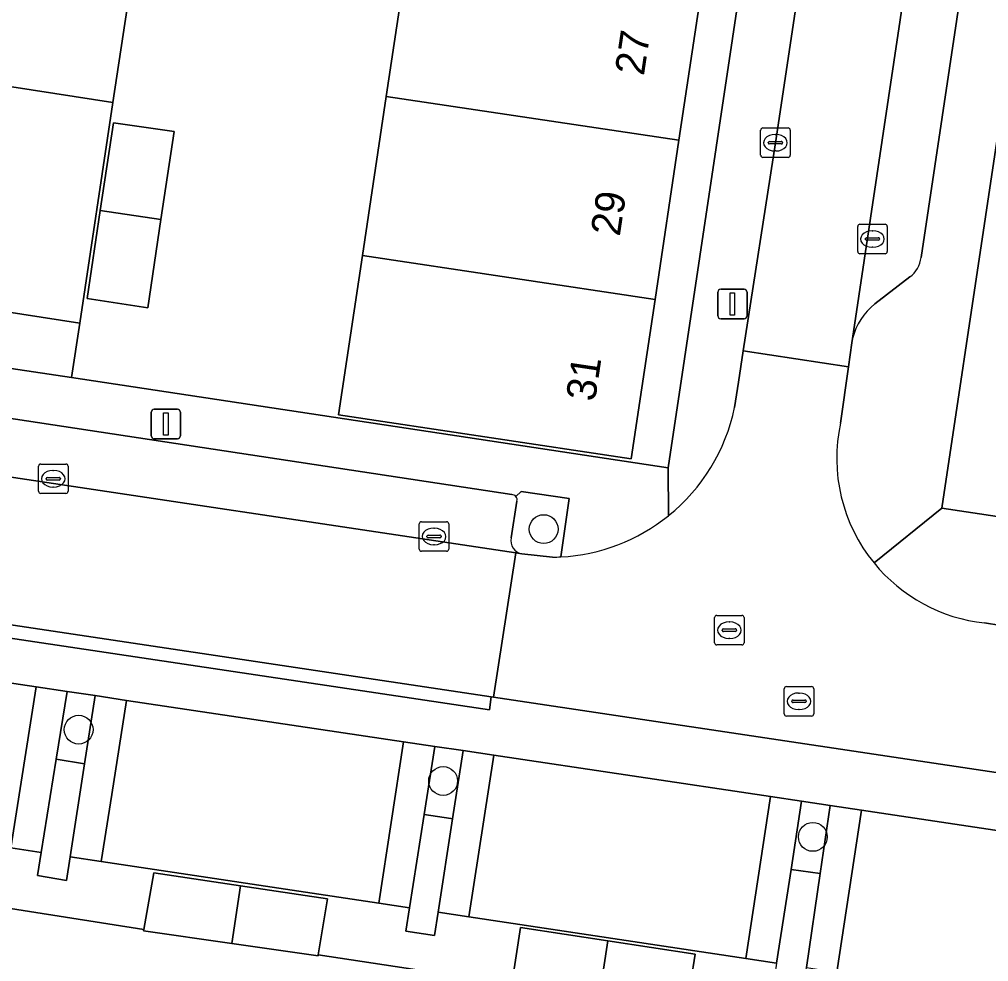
# Model space of a CAD drawing. Extents: x 164148 to 165261, y 382513 to 383432.
# Drawn here: x 164277.34 to 164310.2, y 382740.99 to 382772.95 of the extents above; entities that cross this region are included whole.
import ezdxf

# ---------------------------------------------------------------- set-up
doc = ezdxf.new("R2010")
doc.units = 0
for name, color, linetype in [('IMGEO_Boom', 7, 'Continuous'), ('IMGEO_Erf', 7, 'Continuous'), ('IMGEO_Groenvoorziening', 7, 'Continuous'), ('IMGEO_Kolk', 7, 'Continuous'), ('IMGEO_Lichtmast', 7, 'Continuous'), ('IMGEO_Pand', 7, 'Continuous'), ('IMGEO_Pand_nummerreeks', 7, 'Continuous'), ('IMGEO_Parkeervlak_open', 7, 'Continuous'), ('IMGEO_Rijbaan_lokaal_open', 7, 'Continuous'), ('IMGEO_Rioolput', 7, 'Continuous'), ('IMGEO_Voetpad_gesloten', 7, 'Continuous'), ('IMGEO_Voetpad_open', 7, 'Continuous')]:
    doc.layers.add(name, color=color, linetype=linetype)

msp = doc.modelspace()

# ---------------------------------------------------------------- linework, layer by layer
at = {"layer": 'IMGEO_Boom'}
for centre in [(164295.116, 382755.658), (164279.352, 382748.858), (164291.706, 382747.117), (164304.24, 382745.22)]:
    msp.add_circle(centre, 0.489, dxfattribs=at)
at = {"layer": 'IMGEO_Erf'}
for points in [[(164321.904, 382845.071), (164308.618, 382756.371), (164329.176, 382753.269)], [(164294.037, 382740.228), (164287.474, 382741.225), (164287.468, 382741.186), (164284.547, 382741.607), (164281.549, 382742.038), (164281.556, 382742.077), (164275.021, 382743.11)]]:
    msp.add_lwpolyline(points, dxfattribs=at)
for points in [[(164305.84, 382801.2), (164285.646, 382804.231), (164285.341, 382802.206), (164284.216, 382794.732), (164283.734, 382791.534), (164283.275, 382788.487), (164283.056, 382787.027), (164282.605, 382784.033), (164282.12, 382780.813), (164280.993, 382773.327), (164280.511, 382770.124), (164279.385, 382762.647), (164279.107, 382760.797), (164299.332, 382757.735)], [(164288.969, 382764.934), (164289.778, 382770.335), (164290.587, 382775.737), (164291.395, 382781.139), (164292.204, 382786.541), (164293.013, 382791.943), (164293.822, 382797.344), (164294.637, 382802.791), (164304.562, 382801.257), (164303.752, 382795.855), (164302.942, 382790.454), (164302.132, 382785.052), (164301.322, 382779.651), (164300.512, 382774.249), (164299.702, 382768.847), (164298.892, 382763.446), (164298.443, 382760.452), (164298.082, 382758.044), (164288.161, 382759.534)], [(164282.587, 382769.146), (164282.14, 382766.153), (164281.694, 382763.168), (164279.639, 382763.476), (164280.084, 382766.459), (164280.528, 382769.442)]]:
    msp.add_lwpolyline(points, close=True, dxfattribs=at)
at = {"layer": 'IMGEO_Groenvoorziening'}
for points in [[(164294.35, 382756.939), (164294.175, 382756.764)], [(164295.694, 382754.717), (164295.983, 382756.702), (164294.35, 382756.939)], [(164294.209, 382756.606), (164294.016, 382755.36)], [(164294.377, 382754.821), (164295.419, 382754.708)]]:
    msp.add_lwpolyline(points, dxfattribs=at)
for points in [[(164279.911, 382750.01), (164278.956, 382750.153), (164278.588, 382747.856), (164279.554, 382747.701)], [(164292.384, 382748.145), (164291.422, 382748.289), (164291.062, 382745.977), (164291.962, 382745.841), (164292.026, 382745.831)], [(164304.83, 382746.283), (164303.857, 382746.429), (164303.501, 382744.117), (164304.491, 382743.975)]]:
    msp.add_lwpolyline(points, close=True, dxfattribs=at)
for centre, radius, start, end in [((164294.037, 382756.652), 0.178, 345.1229, 39.1656), ((164294.448, 382755.259), 0.443, 166.8054, 260.8197), ((164295.352, 382760.952), 6.245, 270.6121, 273.1368)]:
    msp.add_arc(centre, radius, start, end, dxfattribs=at)
at = {"layer": 'IMGEO_Kolk'}
for p, q in [((164302.471, 382768.336), (164302.471, 382769.188)), ((164302.546, 382769.262), (164303.398, 382769.262)), ((164303.472, 382769.188), (164303.472, 382768.336)), ((164302.959, 382769.042), (164302.984, 382769.042)), ((164302.73, 382768.756), (164302.73, 382768.768)), ((164303.168, 382768.719), (164302.77, 382768.719)), ((164302.773, 382768.805), (164303.171, 382768.805)), ((164303.214, 382768.768), (164303.214, 382768.756)), ((164303.398, 382768.262), (164302.546, 382768.262)), ((164302.982, 382768.482), (164302.957, 382768.482)), ((164305.76, 382765.071), (164305.76, 382765.923)), ((164305.835, 382765.997), (164306.687, 382765.997)), ((164306.761, 382765.923), (164306.761, 382765.071)), ((164306.062, 382765.54), (164306.46, 382765.54)), ((164306.248, 382765.777), (164306.273, 382765.777)), ((164306.019, 382765.491), (164306.019, 382765.503)), ((164306.457, 382765.454), (164306.059, 382765.454)), ((164306.271, 382765.217), (164306.246, 382765.217)), ((164306.503, 382765.503), (164306.503, 382765.491)), ((164306.687, 382764.997), (164305.835, 382764.997)), ((164277.99, 382756.94), (164277.99, 382757.792)), ((164278.065, 382757.866), (164278.917, 382757.866)), ((164278.991, 382757.792), (164278.991, 382756.94)), ((164278.249, 382757.36), (164278.249, 382757.372)), ((164278.687, 382757.323), (164278.289, 382757.323)), ((164278.292, 382757.409), (164278.69, 382757.409)), ((164278.478, 382757.646), (164278.503, 382757.646)), ((164278.733, 382757.372), (164278.733, 382757.36)), ((164278.501, 382757.086), (164278.476, 382757.086)), ((164278.917, 382756.866), (164278.065, 382756.866)), ((164290.899, 382754.982), (164290.899, 382755.834)), ((164290.974, 382755.908), (164291.826, 382755.908)), ((164291.387, 382755.688), (164291.412, 382755.688)), ((164291.9, 382755.834), (164291.9, 382754.982)), ((164291.158, 382755.402), (164291.158, 382755.414)), ((164291.596, 382755.365), (164291.198, 382755.365)), ((164291.201, 382755.451), (164291.599, 382755.451)), ((164291.642, 382755.414), (164291.642, 382755.402)), ((164291.41, 382755.128), (164291.385, 382755.128)), ((164291.826, 382754.908), (164290.974, 382754.908))]:
    msp.add_line(p, q, dxfattribs=at)
for points in [[(164302.471, 382768.336), (164302.471, 382769.188)], [(164302.546, 382769.262), (164303.398, 382769.262)], [(164303.472, 382769.188), (164303.472, 382768.336)], [(164303.398, 382768.262), (164302.546, 382768.262)], [(164305.76, 382765.071), (164305.76, 382765.923)], [(164305.835, 382765.997), (164306.687, 382765.997)], [(164306.761, 382765.923), (164306.761, 382765.071)], [(164306.687, 382764.997), (164305.835, 382764.997)], [(164277.99, 382756.94), (164277.99, 382757.792)], [(164278.065, 382757.866), (164278.917, 382757.866)], [(164278.991, 382757.792), (164278.991, 382756.94)], [(164278.917, 382756.866), (164278.065, 382756.866)], [(164290.899, 382754.982), (164290.899, 382755.834)], [(164290.974, 382755.908), (164291.826, 382755.908)], [(164291.9, 382755.834), (164291.9, 382754.982)], [(164291.826, 382754.908), (164290.974, 382754.908)]]:
    msp.add_lwpolyline(points, dxfattribs=at)
for centre, radius, start, end in [((164302.548, 382769.186), 0.0765, 91.552, 178.448), ((164302.548, 382769.186), 0.0765, 91.552, 178.448), ((164303.396, 382769.186), 0.0765, 1.552, 88.448), ((164303.396, 382769.186), 0.0765, 1.552, 88.448), ((164302.77, 382768.765), 0.0403, 85.8775, 175.7526), ((164302.767, 382768.755), 0.0366, 178.938, 274.7102), ((164303.171, 382768.762), 0.043, 264.8664, 352.4533), ((164303.175, 382768.767), 0.0386, 1.7309, 96.639), ((164302.548, 382768.338), 0.0765, 181.552, 268.448), ((164302.548, 382768.338), 0.0765, 181.552, 268.448), ((164303.396, 382768.338), 0.0765, 271.552, 358.448), ((164303.396, 382768.338), 0.0765, 271.552, 358.448), ((164305.837, 382765.921), 0.0765, 91.552, 178.448), ((164305.837, 382765.921), 0.0765, 91.552, 178.448), ((164306.685, 382765.921), 0.0765, 1.552, 88.448), ((164306.685, 382765.921), 0.0765, 1.552, 88.448), ((164306.059, 382765.5), 0.0403, 85.8775, 175.7526), ((164306.464, 382765.502), 0.0386, 1.7309, 96.639), ((164306.056, 382765.49), 0.0366, 178.938, 274.7102), ((164306.46, 382765.497), 0.043, 264.8664, 352.4533), ((164305.837, 382765.073), 0.0765, 181.552, 268.448), ((164305.837, 382765.073), 0.0765, 181.552, 268.448), ((164306.685, 382765.073), 0.0765, 271.552, 358.448), ((164306.685, 382765.073), 0.0765, 271.552, 358.448), ((164278.067, 382757.79), 0.0765, 91.552, 178.448), ((164278.067, 382757.79), 0.0765, 91.552, 178.448), ((164278.915, 382757.79), 0.0765, 1.552, 88.448), ((164278.915, 382757.79), 0.0765, 1.552, 88.448), ((164278.289, 382757.369), 0.0403, 85.8775, 175.7526), ((164278.286, 382757.359), 0.0366, 178.938, 274.7102), ((164278.69, 382757.366), 0.043, 264.8664, 352.4533), ((164278.694, 382757.371), 0.0386, 1.7309, 96.639), ((164278.067, 382756.942), 0.0765, 181.552, 268.448), ((164278.067, 382756.942), 0.0765, 181.552, 268.448), ((164278.915, 382756.942), 0.0765, 271.552, 358.448), ((164278.915, 382756.942), 0.0765, 271.552, 358.448), ((164290.976, 382755.832), 0.0765, 91.552, 178.448), ((164290.976, 382755.832), 0.0765, 91.552, 178.448), ((164291.824, 382755.832), 0.0765, 1.552, 88.448), ((164291.824, 382755.832), 0.0765, 1.552, 88.448), ((164291.198, 382755.411), 0.0403, 85.8775, 175.7526), ((164291.195, 382755.401), 0.0366, 178.938, 274.7102), ((164291.599, 382755.408), 0.043, 264.8664, 352.4533), ((164291.603, 382755.413), 0.0386, 1.7309, 96.639), ((164290.976, 382754.984), 0.0765, 181.552, 268.448), ((164290.976, 382754.984), 0.0765, 181.552, 268.448), ((164291.824, 382754.984), 0.0765, 271.552, 358.448), ((164291.824, 382754.984), 0.0765, 271.552, 358.448)]:
    msp.add_arc(centre, radius, start, end, dxfattribs=at)
for centre, major_axis, ratio, start_param, end_param in [((164302.958, 382768.762), (-0.387, 0.002), 0.722429, 4.712389, 7.853982), ((164302.983, 382768.762), (-0.39, 0.002), 0.717154, 1.570796, 4.712389), ((164306.247, 382765.497), (-0.387, 0.002), 0.722429, 4.712389, 7.853982), ((164306.272, 382765.497), (-0.39, 0.002), 0.717154, 1.570796, 4.712389), ((164278.477, 382757.366), (-0.387, 0.002), 0.722429, 4.712389, 7.853982), ((164278.502, 382757.366), (-0.39, 0.002), 0.717154, 1.570796, 4.712389), ((164291.386, 382755.408), (-0.387, 0.002), 0.722429, 4.712389, 7.853982), ((164291.411, 382755.408), (-0.39, 0.002), 0.717154, 1.570796, 4.712389)]:
    msp.add_ellipse(centre, major_axis=major_axis, ratio=ratio, start_param=start_param, end_param=end_param, dxfattribs=at)
at = {"layer": 'IMGEO_Lichtmast'}
for p, q in [((164301.018, 382762.891), (164301.018, 382763.691)), ((164301.018, 382763.691), (164301.018, 382762.891)), ((164301.118, 382763.791), (164301.908, 382763.791)), ((164301.908, 382763.791), (164301.118, 382763.791)), ((164302.008, 382763.691), (164302.008, 382762.891)), ((164302.008, 382762.891), (164302.008, 382763.691)), ((164301.908, 382762.791), (164301.118, 382762.791)), ((164301.118, 382762.791), (164301.908, 382762.791)), ((164281.911, 382759.722), (164282.701, 382759.722)), ((164282.701, 382759.722), (164281.911, 382759.722)), ((164281.811, 382758.822), (164281.811, 382759.622)), ((164281.811, 382759.622), (164281.811, 382758.822)), ((164282.801, 382759.622), (164282.801, 382758.822)), ((164282.801, 382758.822), (164282.801, 382759.622)), ((164282.701, 382758.722), (164281.911, 382758.722)), ((164281.911, 382758.722), (164282.701, 382758.722))]:
    msp.add_line(p, q, dxfattribs=at)
for points in [[(164301.438, 382763.666), (164301.588, 382763.666), (164301.588, 382762.916), (164301.438, 382762.916), (164301.438, 382763.666)], [(164282.231, 382759.597), (164282.381, 382759.597), (164282.381, 382758.847), (164282.231, 382758.847), (164282.231, 382759.597)]]:
    msp.add_lwpolyline(points, dxfattribs=at)
for centre, start, end in [((164301.118, 382763.691), 90, 180), ((164301.118, 382763.691), 90, 180), ((164301.908, 382763.691), 0, 90), ((164301.908, 382763.691), 360, 90), ((164301.118, 382762.891), 180, 270), ((164301.118, 382762.891), 180, 270), ((164301.908, 382762.891), 270, 0), ((164301.908, 382762.891), 270, 0), ((164281.911, 382759.622), 90, 180), ((164281.911, 382759.622), 90, 180), ((164282.701, 382759.622), 0, 90), ((164282.701, 382759.622), 360, 90), ((164281.911, 382758.822), 180, 270), ((164281.911, 382758.822), 180, 270), ((164282.701, 382758.822), 270, 0), ((164282.701, 382758.822), 270, 0)]:
    msp.add_arc(centre, 0.1, start, end, dxfattribs=at)
at = {"layer": 'IMGEO_Pand'}
for points in [[(164300.512, 382774.249), (164290.587, 382775.737), (164289.778, 382770.335), (164299.702, 382768.847)], [(164299.702, 382768.847), (164289.778, 382770.335), (164288.969, 382764.934), (164298.892, 382763.446)], [(164280.528, 382769.442), (164280.084, 382766.459), (164282.14, 382766.153), (164282.587, 382769.146)], [(164282.14, 382766.153), (164280.084, 382766.459), (164279.639, 382763.476), (164281.694, 382763.168)], [(164298.892, 382763.446), (164288.969, 382764.934), (164288.161, 382759.534), (164298.082, 382758.044), (164298.443, 382760.452)], [(164284.84, 382743.562), (164281.895, 382744.003), (164281.556, 382742.077), (164281.549, 382742.038), (164284.547, 382741.607)], [(164287.784, 382743.121), (164284.84, 382743.562), (164284.547, 382741.607), (164287.468, 382741.186), (164287.474, 382741.225)], [(164297.287, 382741.7), (164294.324, 382742.152), (164294.037, 382740.228), (164294.031, 382740.188), (164296.992, 382739.77)], [(164300.25, 382741.247), (164297.287, 382741.7), (164296.992, 382739.77), (164299.951, 382739.352), (164299.957, 382739.392)]]:
    msp.add_lwpolyline(points, close=True, dxfattribs=at)
at = {"layer": 'IMGEO_Parkeervlak_open'}
for points in [[(164317.721, 382843.296), (164305.588, 382762.12)], [(164307.907, 382764.872), (164319.154, 382840.039)], [(164306.34, 382763.296), (164307.525, 382764.213)], [(164294.031, 382756.828), (164276.309, 382759.525)], [(164275.321, 382757.683), (164294.173, 382754.852), (164294.377, 382754.821)], [(164294.016, 382755.36), (164294.209, 382756.606)]]:
    msp.add_lwpolyline(points, dxfattribs=at)
for points in [[(164280.511, 382770.124), (164275.768, 382770.866), (164274.644, 382763.38), (164279.385, 382762.647)], [(164277.908, 382750.31), (164268.505, 382751.716), (164267.657, 382746.256), (164277.05, 382744.844)], [(164290.363, 382748.447), (164280.973, 382749.851), (164280.472, 382746.657), (164280.115, 382744.384), (164289.531, 382742.968)], [(164302.806, 382746.586), (164293.429, 382747.988), (164292.579, 382742.51), (164301.97, 382741.098)], [(164315.269, 382744.72), (164310.857, 382745.382), (164305.885, 382746.126), (164305.058, 382740.634), (164314.421, 382739.227)]]:
    msp.add_lwpolyline(points, close=True, dxfattribs=at)
for centre, radius, start, end in [((164307.001, 382764.957), 0.91, 305.1559, 354.6453), ((164307.684, 382761.608), 2.158, 128.5328, 166.273), ((164294.04, 382756.654), 0.175, 39.2186, 92.8564), ((164294.037, 382756.652), 0.178, 345.1229, 39.1656), ((164294.448, 382755.259), 0.443, 166.8054, 260.8197)]:
    msp.add_arc(centre, radius, start, end, dxfattribs=at)
at = {"layer": 'IMGEO_Rijbaan_lokaal_open'}
for points in [[(164318.45, 382848.222), (164320.963, 382865.023), (164320.969, 382865.121), (164317.478, 382865.636), (164317.049, 382862.672), (164314.278, 382844.244), (164311.541, 382826.019), (164308.94, 382808.745), (164306.009, 382789.028), (164302.972, 382768.762), (164301.88, 382761.702), (164305.445, 382761.166), (164305.559, 382761.978), (164305.588, 382762.12), (164317.721, 382843.296)], [(164305.176, 382759.254), (164305.445, 382761.166), (164301.88, 382761.702), (164301.715, 382760.637), (164301.588, 382759.778)], [(164242.78, 382757.551), (164259.593, 382755.029), (164273.196, 382752.988), (164293.337, 382749.967), (164293.412, 382749.956), (164294.173, 382754.852), (164275.321, 382757.683)], [(164295.419, 382754.708), (164294.377, 382754.821), (164294.173, 382754.852), (164293.412, 382749.956), (164311.133, 382747.304), (164311.273, 382747.283), (164311.981, 382752.165), (164311.717, 382752.207), (164310.064, 382752.476)]]:
    msp.add_lwpolyline(points, dxfattribs=at)
for centre, radius, start, end in [((164295.351, 382761.078), 6.371, 308.8344, 348.2268), ((164310.673, 382758.065), 5.624, 167.7938, 219.1904), ((164295.352, 382761.08), 6.373, 273.0796, 308.8145), ((164295.352, 382760.952), 6.245, 270.6121, 273.1368), ((164310.669, 382758.063), 5.62, 219.2044, 263.8212)]:
    msp.add_arc(centre, radius, start, end, dxfattribs=at)
at = {"layer": 'IMGEO_Rioolput'}
for p, q in [((164300.985, 382752.73), (164301.837, 382752.73)), ((164300.91, 382751.804), (164300.91, 382752.656)), ((164301.398, 382752.51), (164301.423, 382752.51)), ((164301.911, 382752.656), (164301.911, 382751.804)), ((164301.169, 382752.224), (164301.169, 382752.236)), ((164301.607, 382752.187), (164301.209, 382752.187)), ((164301.212, 382752.273), (164301.61, 382752.273)), ((164301.653, 382752.236), (164301.653, 382752.224)), ((164301.421, 382751.95), (164301.396, 382751.95)), ((164301.837, 382751.73), (164300.985, 382751.73)), ((164303.27, 382749.393), (164303.27, 382750.245)), ((164303.345, 382750.319), (164304.197, 382750.319)), ((164303.758, 382750.099), (164303.783, 382750.099)), ((164304.271, 382750.245), (164304.271, 382749.393)), ((164303.529, 382749.813), (164303.529, 382749.825)), ((164303.967, 382749.776), (164303.569, 382749.776)), ((164303.572, 382749.862), (164303.97, 382749.862)), ((164304.013, 382749.825), (164304.013, 382749.813)), ((164303.781, 382749.539), (164303.756, 382749.539)), ((164304.197, 382749.319), (164303.345, 382749.319))]:
    msp.add_line(p, q, dxfattribs=at)
for points in [[(164300.985, 382752.73), (164301.837, 382752.73)], [(164300.91, 382751.804), (164300.91, 382752.656)], [(164301.911, 382752.656), (164301.911, 382751.804)], [(164301.837, 382751.73), (164300.985, 382751.73)], [(164303.27, 382749.393), (164303.27, 382750.245)], [(164303.345, 382750.319), (164304.197, 382750.319)], [(164304.271, 382750.245), (164304.271, 382749.393)], [(164304.197, 382749.319), (164303.345, 382749.319)]]:
    msp.add_lwpolyline(points, dxfattribs=at)
for centre, radius, start, end in [((164300.987, 382752.654), 0.0765, 91.552, 178.448), ((164300.987, 382752.654), 0.0765, 91.552, 178.448), ((164301.835, 382752.654), 0.0765, 1.552, 88.448), ((164301.835, 382752.654), 0.0765, 1.552, 88.448), ((164301.209, 382752.233), 0.0403, 85.8775, 175.7526), ((164301.206, 382752.223), 0.0366, 178.938, 274.7102), ((164301.61, 382752.23), 0.043, 264.8664, 352.4533), ((164301.614, 382752.235), 0.0386, 1.7309, 96.639), ((164300.987, 382751.806), 0.0765, 181.552, 268.448), ((164300.987, 382751.806), 0.0765, 181.552, 268.448), ((164301.835, 382751.806), 0.0765, 271.552, 358.448), ((164301.835, 382751.806), 0.0765, 271.552, 358.448), ((164303.347, 382750.243), 0.0765, 91.552, 178.448), ((164303.347, 382750.243), 0.0765, 91.552, 178.448), ((164304.195, 382750.243), 0.0765, 1.552, 88.448), ((164304.195, 382750.243), 0.0765, 1.552, 88.448), ((164303.569, 382749.822), 0.0403, 85.8775, 175.7526), ((164303.566, 382749.812), 0.0366, 178.938, 274.7102), ((164303.97, 382749.819), 0.043, 264.8664, 352.4533), ((164303.974, 382749.824), 0.0386, 1.7309, 96.639), ((164303.347, 382749.395), 0.0765, 181.552, 268.448), ((164303.347, 382749.395), 0.0765, 181.552, 268.448), ((164304.195, 382749.395), 0.0765, 271.552, 358.448), ((164304.195, 382749.395), 0.0765, 271.552, 358.448)]:
    msp.add_arc(centre, radius, start, end, dxfattribs=at)
for centre, major_axis, ratio, start_param, end_param in [((164301.397, 382752.23), (-0.387, 0.002), 0.722429, 4.712389, 7.853982), ((164301.422, 382752.23), (-0.39, 0.002), 0.717154, 1.570796, 4.712389), ((164303.757, 382749.819), (-0.387, 0.002), 0.722429, 4.712389, 7.853982), ((164303.782, 382749.819), (-0.39, 0.002), 0.717154, 1.570796, 4.712389)]:
    msp.add_ellipse(centre, major_axis=major_axis, ratio=ratio, start_param=start_param, end_param=end_param, dxfattribs=at)
at = {"layer": 'IMGEO_Voetpad_gesloten'}
msp.add_lwpolyline([(164242.78, 382757.551), (164242.72, 382757.09), (164293.276, 382749.527), (164293.337, 382749.967), (164273.196, 382752.988), (164259.593, 382755.029)], close=True, dxfattribs=at)
at = {"layer": 'IMGEO_Voetpad_open'}
for points in [[(164317.059, 382871.117), (164315.414, 382868.927), (164315.881, 382868.253), (164312.82, 382847.812), (164312.617, 382846.453), (164306.097, 382802.914), (164305.84, 382801.2), (164299.332, 382757.735), (164299.346, 382756.115)], [(164306.314, 382754.511), (164308.618, 382756.371), (164321.904, 382845.071), (164322.133, 382846.618)], [(164319.154, 382840.039), (164307.907, 382764.872)], [(164301.588, 382759.778), (164301.715, 382760.637), (164301.88, 382761.702), (164302.972, 382768.762), (164306.009, 382789.028), (164308.94, 382808.745)], [(164307.525, 382764.213), (164306.34, 382763.296)], [(164305.588, 382762.12), (164305.559, 382761.978), (164305.445, 382761.166), (164305.176, 382759.254)], [(164299.346, 382756.115), (164299.332, 382757.735), (164279.107, 382760.797), (164274.469, 382761.491)], [(164276.309, 382759.525), (164294.031, 382756.828)], [(164293.412, 382749.956), (164293.337, 382749.967), (164293.276, 382749.527), (164242.72, 382757.09), (164242.78, 382757.551)], [(164294.175, 382756.764), (164294.35, 382756.939), (164295.983, 382756.702), (164295.694, 382754.717)], [(164344.258, 382751.019), (164339.492, 382751.717), (164338.973, 382751.793), (164334.492, 382752.464), (164333.934, 382752.548), (164329.176, 382753.269), (164308.618, 382756.371), (164306.314, 382754.511)], [(164310.064, 382752.476), (164311.717, 382752.207), (164312.034, 382754.305), (164313.669, 382754.058), (164313.937, 382753.828)], [(164268.505, 382751.716), (164277.908, 382750.31), (164278.956, 382750.153), (164279.911, 382750.01), (164280.973, 382749.851), (164290.363, 382748.447), (164291.422, 382748.289), (164292.384, 382748.145), (164293.429, 382747.988), (164302.806, 382746.586), (164303.857, 382746.429), (164304.83, 382746.283), (164305.885, 382746.126), (164310.857, 382745.382)], [(164360.101, 382739.5), (164311.073, 382746.855), (164311.133, 382747.304), (164293.412, 382749.956)], [(164303.012, 382740.942), (164301.97, 382741.098), (164292.579, 382742.51), (164291.536, 382742.667), (164291.414, 382741.879), (164290.447, 382742.024), (164290.57, 382742.812), (164289.531, 382742.968), (164280.115, 382744.384), (164279.066, 382744.541), (164278.943, 382743.746), (164277.956, 382743.906), (164278.081, 382744.69), (164277.05, 382744.844)], [(164275.021, 382743.11), (164281.556, 382742.077), (164281.895, 382744.003), (164284.84, 382743.562), (164287.784, 382743.121), (164287.474, 382741.225), (164294.037, 382740.228), (164294.324, 382742.152), (164297.287, 382741.7), (164300.25, 382741.247), (164299.957, 382739.392)]]:
    msp.add_lwpolyline(points, dxfattribs=at)
for points in [[(164280.993, 382773.327), (164276.249, 382774.067), (164275.768, 382770.866), (164280.511, 382770.124)], [(164279.385, 382762.647), (164274.644, 382763.38), (164274.362, 382761.507), (164274.469, 382761.491), (164279.107, 382760.797)], [(164278.588, 382747.856), (164278.956, 382750.153), (164277.908, 382750.31), (164277.05, 382744.844), (164278.081, 382744.69)], [(164280.973, 382749.851), (164279.911, 382750.01), (164279.554, 382747.701), (164279.066, 382744.541), (164280.115, 382744.384), (164280.472, 382746.657)], [(164291.062, 382745.977), (164291.422, 382748.289), (164290.363, 382748.447), (164289.531, 382742.968), (164290.57, 382742.812)], [(164293.429, 382747.988), (164292.384, 382748.145), (164292.026, 382745.831), (164291.536, 382742.667), (164292.579, 382742.51)], [(164279.554, 382747.701), (164278.588, 382747.856), (164278.081, 382744.69), (164277.956, 382743.906), (164278.943, 382743.746), (164279.066, 382744.541)], [(164303.501, 382744.117), (164303.857, 382746.429), (164302.806, 382746.586), (164301.97, 382741.098), (164303.012, 382740.942)], [(164305.885, 382746.126), (164304.83, 382746.283), (164304.491, 382743.975), (164304.023, 382740.79), (164305.058, 382740.634)], [(164292.026, 382745.831), (164291.962, 382745.841), (164291.062, 382745.977), (164290.57, 382742.812), (164290.447, 382742.024), (164291.414, 382741.879), (164291.536, 382742.667)], [(164304.491, 382743.975), (164303.501, 382744.117), (164303.012, 382740.942), (164302.893, 382740.166), (164303.911, 382740.026), (164304.023, 382740.79)]]:
    msp.add_lwpolyline(points, close=True, dxfattribs=at)
for centre, radius, start, end in [((164307.001, 382764.957), 0.91, 305.1559, 354.6453), ((164307.684, 382761.608), 2.158, 128.5328, 166.273), ((164295.351, 382761.078), 6.371, 308.8344, 348.2268), ((164310.673, 382758.065), 5.624, 167.7938, 219.1904), ((164294.04, 382756.654), 0.175, 39.2186, 92.8564), ((164295.352, 382761.08), 6.373, 273.0796, 308.8145), ((164310.669, 382758.063), 5.62, 219.2044, 263.8212)]:
    msp.add_arc(centre, radius, start, end, dxfattribs=at)

# ---------------------------------------------------------------- texts
at = {"layer": 'IMGEO_Pand_nummerreeks'}
for s, p in [('27', (164298.51, 382771.011)), ('29', (164297.693, 382765.564)), ('31', (164296.853, 382759.961))]:
    msp.add_text(s, height=1, rotation=81.4746, dxfattribs=at).set_placement(p)

doc.saveas('drawing.dxf')
